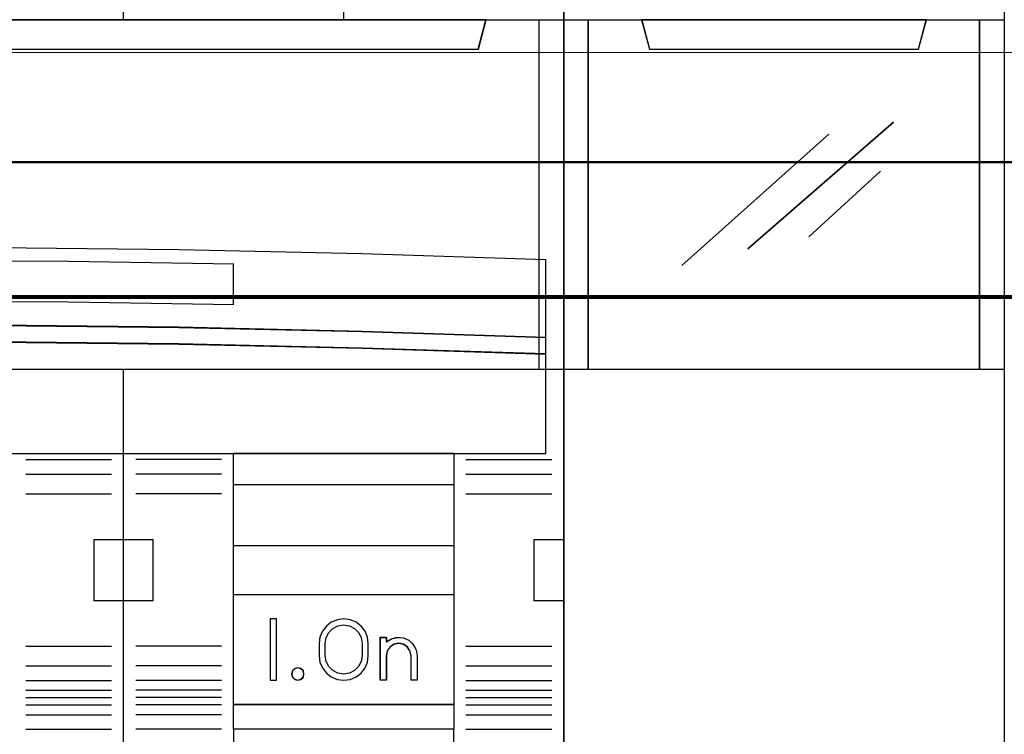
# Model space of a CAD drawing. Header units: millimetres. Extents: x -1290 to 1795, y -4192 to -1311.
# Tile 369 of 656: x 1433.5 to 1441.54, y -3685.99 to -3680.15. Entities that reach past the tile are written whole.
import ezdxf

# ---------------------------------------------------------------- set-up
doc = ezdxf.new("R2010")
doc.units = ezdxf.units.MM
doc.layers.add('30', color=7, linetype='Continuous')
doc.layers.add('45', color=7, linetype='Continuous')
doc.layers.add('Aparatura', color=7, linetype='Continuous', lineweight=13)

# ---------------------------------------------------------------- blocks, each defined once
blk = doc.blocks.new('*U209')
at = {"layer": '45', "color": 7}
for points in [[(369.536746, -233.587806), (387.534251, -233.587806), (387.534251, -233.587806), (405.525913, -233.587806), (405.525913, -233.587806), (405.525913, -316.565706), (405.525913, -316.565706), (387.534251, -316.565706), (387.534251, -316.565706), (369.536746, -316.565706), (369.536746, -316.565706), (351.545085, -316.565706), (351.545085, -316.565706), (351.545085, -233.587806), (351.545085, -233.587806), (369.536746, -233.587806), (369.536746, -233.587806)], [(351.545085, -252.58809), (405.525913, -252.58809), (405.525913, -266.884533), (351.545085, -266.884533), (351.545085, -252.58809)], [(351.550456, -252.591681), (405.522331, -252.591681), (405.522331, -266.880943), (351.550456, -266.880943), (351.550456, -252.591681)], [(354.730645, -252.58809), (355.046185, -253.796367), (355.046185, -253.796367), (402.026603, -253.796367), (402.026603, -253.796367), (402.342143, -252.58809), (354.730645, -252.58809)], [(354.734226, -252.591681), (355.049707, -253.790981), (402.021291, -253.790981), (402.336771, -252.591681), (354.734226, -252.591681)], [(404.784585, -262.396325), (397.281763, -262.150266), (389.784784, -261.986227), (382.281962, -261.904208), (374.790826, -261.904208), (367.288004, -261.986227), (359.796868, -262.150266), (352.288203, -262.396325), (352.288203, -265.577512), (359.796868, -265.331453), (367.288004, -265.167414), (374.790826, -265.079536), (382.281962, -265.079536), (389.784784, -265.167414), (397.281763, -265.331453), (404.784585, -265.577512), (404.784585, -262.396325)], [(404.784585, -265.570518), (397.281763, -265.322919), (389.784784, -265.157854), (382.281962, -265.069426), (374.790826, -265.069426), (367.288004, -265.157854), (359.796868, -265.322919), (352.288203, -265.570518), (352.288203, -266.254362), (359.796868, -266.012659), (367.288004, -265.841698), (374.790826, -265.759165), (382.281962, -265.759165), (389.784784, -265.841698), (397.281763, -266.012659), (404.784585, -266.254362), (404.784585, -265.570518)], [(404.779213, -265.571349), (397.27767, -265.326001), (389.78197, -265.162436), (382.280428, -265.074812), (374.79057, -265.074812), (367.289027, -265.162436), (359.799169, -265.326001), (352.291784, -265.571349), (352.291784, -266.248976), (359.799169, -266.00947), (367.289027, -265.840063), (374.79057, -265.758281), (382.280428, -265.758281), (389.78197, -265.840063), (397.27767, -266.00947), (404.779213, -266.248976), (404.779213, -265.571349)], [(404.779213, -265.571349), (397.27767, -265.326001), (389.78197, -265.162436), (382.280428, -265.074812), (374.79057, -265.074812), (367.289027, -265.162436), (359.799169, -265.326001), (352.291784, -265.571349), (352.291784, -266.248976), (359.799169, -266.00947), (367.289027, -265.840063), (374.79057, -265.758281), (382.280428, -265.758281), (389.78197, -265.840063), (397.27767, -266.00947), (404.779213, -266.248976), (404.779213, -265.571349)], [(404.784585, -266.245137), (397.281763, -266.00515), (389.784784, -265.835404), (382.281962, -265.753457), (374.790826, -265.753457), (367.288004, -265.835404), (359.796868, -266.00515), (352.288203, -266.245137), (352.288203, -270.319055), (404.784585, -270.319055), (404.784585, -266.245137)], [(392.019066, -270.308283), (401.027809, -270.308283), (401.027809, -281.586728), (392.019066, -281.586728), (392.019066, -270.308283)], [(392.024438, -270.313669), (401.022437, -270.313669), (401.022437, -281.581342), (392.024438, -281.581342), (392.024438, -270.313669)], [(392.024438, -270.313669), (401.022437, -270.313669), (401.022437, -281.581342), (392.024438, -281.581342), (392.024438, -270.313669)], [(392.019066, -271.575806), (401.027809, -271.575806), (401.027809, -274.087513), (392.019066, -274.087513), (392.019066, -271.575806)], [(392.024438, -271.581192), (401.022437, -271.581192), (401.022437, -274.082127), (392.024438, -274.082127), (392.024438, -271.581192)], [(392.024438, -271.581192), (401.022437, -271.581192), (401.022437, -274.082127), (392.024438, -274.082127), (392.024438, -271.581192)], [(392.019066, -276.078567), (401.027809, -276.078567), (401.027809, -280.581327), (392.019066, -280.581327), (392.019066, -276.078567)], [(392.024438, -276.083953), (401.022437, -276.083953), (401.022437, -280.577736), (392.024438, -280.577736), (392.024438, -276.083953)], [(393.779272, -277.076786), (393.519628, -277.076786), (393.519628, -279.577721), (393.779272, -279.577721), (393.779272, -277.076786)]]:
    blk.add_lwpolyline(points, close=True, dxfattribs=at)
at = {"layer": '45', "color": 59}
blk.add_lwpolyline([(369.539134, -233.593193), (387.533654, -233.593193), (405.522331, -233.593193), (405.522331, -316.562115), (387.533654, -316.562115), (369.539134, -316.562115), (351.550456, -316.562115), (351.550456, -233.593193), (369.539134, -233.593193)], close=True, dxfattribs=at)
at = {"layer": '45', "color": 7}
for points in [[(387.528125, -252.598862), (387.528125, -233.587806)], [(396.518961, -245.286365), (396.518961, -252.598862)], [(392.031601, -262.575672), (385.287038, -262.467461), (378.542475, -262.435634), (371.786223, -262.467461), (365.035815, -262.575672)], [(392.019066, -264.245356), (392.019066, -262.563104)], [(387.528125, -316.565706), (387.528125, -266.873761)], [(386.330183, -276.335303), (386.330183, -273.825391)], [(386.330183, -273.825391), (387.538869, -273.825391)], [(387.528125, -273.825391), (388.736811, -273.825391)], [(388.724277, -273.825391), (388.724277, -276.335303)], [(404.311854, -276.335303), (404.311854, -273.825391)], [(404.311854, -273.825391), (405.525913, -273.825391)], [(386.330183, -276.324531), (387.538869, -276.324531)], [(387.528125, -276.324531), (388.736811, -276.324531)], [(404.311854, -276.324531), (405.525913, -276.324531)], [(392.019066, -281.575956), (392.019066, -283.19896)], [(401.017065, -281.575956), (401.017065, -283.19896)]]:
    blk.add_lwpolyline(points, dxfattribs=at)
at = {"layer": '45', "color": 4}
blk.add_lwpolyline([(404.510616, -266.884533), (404.510616, -252.58809)], dxfattribs=at)
blk.add_lwpolyline([(404.779213, -262.398713), (397.27767, -262.153256), (389.78197, -261.989618), (382.280428, -261.907798), (374.79057, -261.907798), (367.289027, -261.989618), (359.799169, -262.153256), (352.291784, -262.398713), (352.291784, -265.572126), (359.799169, -265.326669), (367.289027, -265.16303), (374.79057, -265.075367), (382.280428, -265.075367), (389.78197, -265.16303), (397.27767, -265.326669), (404.779213, -265.572126), (404.779213, -262.398713)], close=True, dxfattribs=at)
blk.add_lwpolyline([(404.779213, -262.398713), (397.27767, -262.153256), (389.78197, -261.989618), (382.280428, -261.907798), (374.79057, -261.907798), (367.289027, -261.989618), (359.799169, -262.153256), (352.291784, -262.398713), (352.291784, -265.572126), (359.799169, -265.326669), (367.289027, -265.16303), (374.79057, -265.075367), (382.280428, -265.075367), (389.78197, -265.16303), (397.27767, -265.326669), (404.779213, -265.572126), (404.779213, -262.398713)], close=True, dxfattribs=at)
at = {"layer": '45', "color": 251}
for points in [[(392.031601, -264.245356), (385.287038, -264.137145), (378.542475, -264.105318), (371.786223, -264.137145), (365.035815, -264.245356)], [(383.531402, -270.559633), (387.035697, -270.559633)], [(391.533801, -270.559633), (388.029506, -270.559633)], [(401.513074, -270.559633), (405.029904, -270.559633)], [(383.531402, -271.161078), (387.035697, -271.161078)], [(391.533801, -271.161078), (388.029506, -271.161078)], [(401.513074, -271.161078), (405.029904, -271.161078)], [(383.531402, -271.961808), (387.035697, -271.961808)], [(391.533801, -271.961808), (388.029506, -271.961808)], [(401.513074, -271.961808), (405.029904, -271.961808)], [(383.531402, -278.193499), (387.035697, -278.193499)], [(391.533801, -278.193499), (388.029506, -278.193499)], [(401.513074, -278.193499), (405.029904, -278.193499)], [(383.531402, -278.987048), (387.035697, -278.987048)], [(391.533801, -278.987048), (388.029506, -278.987048)], [(401.513074, -278.987048), (405.029904, -278.987048)], [(383.531402, -279.588493), (387.035697, -279.588493)], [(391.533801, -279.588493), (388.029506, -279.588493)], [(401.513074, -279.588493), (405.029904, -279.588493)], [(383.531402, -279.987063), (387.035697, -279.987063)], [(391.533801, -279.987063), (388.029506, -279.987063)], [(401.513074, -279.987063), (405.029904, -279.987063)], [(383.531402, -280.290479), (387.035697, -280.290479)], [(391.533801, -280.290479), (388.029506, -280.290479)], [(401.513074, -280.290479), (405.029904, -280.290479)], [(383.531402, -280.588508), (387.035697, -280.588508)], [(391.533801, -280.588508), (388.029506, -280.588508)], [(401.513074, -280.588508), (405.029904, -280.588508)], [(383.531402, -280.990669), (387.035697, -280.990669)], [(391.533801, -280.990669), (388.029506, -280.990669)], [(401.513074, -280.990669), (405.029904, -280.990669)], [(383.531402, -281.586728), (387.035697, -281.586728)], [(391.533801, -281.586728), (388.029506, -281.586728)], [(401.513074, -281.586728), (405.029904, -281.586728)]]:
    blk.add_lwpolyline(points, dxfattribs=at)
blk.add_lwpolyline([(404.779213, -266.247954), (397.27767, -266.008345), (389.78197, -265.838866), (382.280428, -265.757048), (374.79057, -265.757048), (367.289027, -265.838866), (359.799169, -266.008345), (352.291784, -266.247954), (352.291784, -270.315464), (404.779213, -270.315464), (404.779213, -266.247954)], close=True, dxfattribs=at)
blk.add_lwpolyline([(404.779213, -266.247954), (397.27767, -266.008345), (389.78197, -265.838866), (382.280428, -265.757048), (374.79057, -265.757048), (367.289027, -265.838866), (359.799169, -266.008345), (352.291784, -266.247954), (352.291784, -270.315464), (404.779213, -270.315464), (404.779213, -266.247954)], close=True, dxfattribs=at)
at = {"layer": '45', "color": 255}
for points in [[(393.782853, -277.0714), (393.516047, -277.0714), (393.516047, -277.0714), (393.516047, -279.583107), (393.516047, -279.583107), (393.782853, -279.583107), (393.782853, -279.583107), (393.782853, -277.0714), (393.782853, -277.0714)], [(397.528886, -278.074909), (397.493638, -277.822565), (397.399645, -277.57022), (397.235157, -277.370692), (397.029547, -277.206375), (396.788689, -277.106611), (396.524333, -277.0714), (396.265852, -277.106611), (396.019119, -277.206375), (395.819384, -277.370692), (395.654896, -277.57022), (395.555028, -277.822565), (395.51978, -278.074909), (395.51978, -278.074909), (395.51978, -278.579598), (395.51978, -278.579598), (395.555028, -278.837811), (395.654896, -279.078418), (395.819384, -279.295552), (396.019119, -279.448132), (396.265852, -279.547896), (396.524333, -279.583107), (396.788689, -279.547896), (397.029547, -279.448132), (397.235157, -279.295552), (397.399645, -279.078418), (397.493638, -278.837811), (397.528886, -278.579598), (397.528886, -278.579598), (397.528886, -278.074909), (397.528886, -278.074909)], [(395.770471, -278.579543), (395.770471, -278.074477), (395.770471, -278.074477), (395.805766, -277.839562), (395.911652, -277.634012), (396.076364, -277.463699), (396.288135, -277.357987), (396.523438, -277.32275), (396.75874, -277.357987), (396.964629, -277.463699), (397.135223, -277.634012), (397.241109, -277.839562), (397.276404, -278.074477), (397.276404, -278.074477), (397.276404, -278.579543), (397.276404, -278.579543), (397.241109, -278.814458), (397.135223, -279.025881), (396.964629, -279.190321), (396.75874, -279.296033), (396.523438, -279.337143), (396.288135, -279.296033), (396.076364, -279.190321), (395.911652, -279.025881), (395.805766, -278.814458), (395.770471, -278.579543), (395.770471, -278.579543)], [(398.266884, -277.825451), (398.266884, -278.013561), (398.266884, -278.013561), (398.473018, -277.884235), (398.714489, -277.825451), (398.96774, -277.848965), (399.191543, -277.94302), (399.368229, -278.113495), (399.49191, -278.336876), (399.527247, -278.577892), (399.527247, -278.577892), (399.527247, -279.583107), (399.527247, -279.583107), (399.279886, -279.583107), (399.279886, -279.583107), (399.279886, -278.577892), (399.279886, -278.577892), (399.23277, -278.383904), (399.126758, -278.219307), (398.96774, -278.113495), (398.773385, -278.072346), (398.57903, -278.113495), (398.420012, -278.219307), (398.302221, -278.383904), (398.266884, -278.577892), (398.266884, -278.577892), (398.266884, -279.583107), (398.266884, -279.583107), (398.019523, -279.583107), (398.019523, -279.583107), (398.019523, -277.825451), (398.019523, -277.825451), (398.266884, -277.825451), (398.266884, -277.825451)], [(398.270493, -277.830837), (398.270493, -278.017794), (398.475158, -277.889261), (398.714909, -277.830837), (398.966355, -277.854207), (399.188563, -277.947685), (399.36399, -278.117116), (399.48679, -278.339128), (399.521875, -278.578667), (399.521875, -279.577721), (399.276277, -279.577721), (399.276277, -278.578667), (399.229496, -278.385867), (399.12424, -278.222279), (398.966355, -278.117116), (398.773385, -278.076219), (398.580415, -278.117116), (398.42253, -278.222279), (398.305578, -278.385867), (398.270493, -278.578667), (398.270493, -279.577721), (398.024895, -279.577721), (398.024895, -277.830837), (398.270493, -277.830837)], [(394.900217, -279.332341), (394.876256, -279.200988), (394.780414, -279.105458), (394.648631, -279.069635), (394.522838, -279.105458), (394.426996, -279.200988), (394.397045, -279.332341), (394.426996, -279.451754), (394.522838, -279.547284), (394.648631, -279.583107), (394.780414, -279.547284), (394.876256, -279.451754), (394.900217, -279.332341)], [(394.894845, -279.332216), (394.871396, -279.203618), (394.7776, -279.110093), (394.648631, -279.075021), (394.525524, -279.110093), (394.431728, -279.203618), (394.402417, -279.332216), (394.431728, -279.449123), (394.525524, -279.542649), (394.648631, -279.577721), (394.7776, -279.542649), (394.871396, -279.449123), (394.894845, -279.332216)]]:
    blk.add_lwpolyline(points, close=True, dxfattribs=at)
blk = doc.blocks.new('*U211')
at = {"layer": '45', "color": 7}
for points in [[(405.515169, -233.593193), (423.516538, -233.593193), (423.516538, -233.593193), (423.516538, -316.554934), (423.516538, -316.554934), (405.515169, -316.554934), (405.515169, -316.554934), (405.515169, -233.593193), (405.515169, -233.593193)], [(405.520541, -233.598579), (423.511166, -233.598579), (423.511166, -316.549548), (405.520541, -316.549548), (405.520541, -233.598579)], [(405.515169, -252.58809), (423.516538, -252.58809), (423.516538, -266.884533), (405.515169, -266.884533), (405.515169, -252.58809)], [(405.520541, -252.591681), (423.511166, -252.591681), (423.511166, -266.880943), (405.520541, -266.880943), (405.520541, -252.591681)], [(408.695357, -252.58809), (409.016609, -253.796367), (409.016609, -253.796367), (420.015098, -253.796367), (420.015098, -253.796367), (420.33635, -252.58809), (408.695357, -252.58809)], [(408.700729, -252.591681), (409.021684, -253.790981), (420.010022, -253.790981), (420.330978, -252.591681), (408.700729, -252.591681)]]:
    blk.add_lwpolyline(points, close=True, dxfattribs=at)
at = {"layer": '45', "color": 4}
for points in [[(406.517931, -252.58809), (406.517931, -266.884533), (406.517931, -252.58809)], [(422.501241, -266.884533), (422.501241, -252.58809), (422.501241, -266.884533)]]:
    blk.add_lwpolyline(points, close=True, dxfattribs=at)
at = {"layer": '45', "color": 253}
for points in [[(413.034093, -261.952682), (418.991574, -256.778458), (413.034093, -261.952682)], [(410.33738, -262.636714), (416.346789, -257.263205), (410.33738, -262.636714)], [(415.524882, -261.462549), (418.45438, -258.776692), (415.524882, -261.462549)]]:
    blk.add_lwpolyline(points, close=True, dxfattribs=at)
blk = doc.blocks.new('*U222')
at = {"layer": '30', "color": 7}
for points in [[(117.203183, -407.003322), (764.797637, -407.003322), (117.203183, -407.003322)], [(764.797637, -407.003322), (117.203183, -407.003322), (117.203183, -409.539374), (117.203183, -411.03606), (117.203183, -412.574321), (764.797637, -412.574321), (764.797637, -411.03606), (764.797637, -409.539374), (764.797637, -407.003322)], [(117.203183, -412.488144), (764.797637, -412.488144), (117.203183, -412.488144)], [(764.797637, -412.488144), (117.203183, -412.488144), (117.203183, -414.007719), (117.203183, -435.076424), (117.203183, -436.55493), (764.797637, -436.55493), (764.797637, -435.076424), (764.797637, -414.007719), (764.797637, -412.488144)]]:
    blk.add_lwpolyline(points, close=True, dxfattribs=at)
at = {"layer": '30', "color": 59}
blk.add_lwpolyline([(764.754661, -407.046411), (117.246158, -407.046411), (117.246158, -409.543232), (117.246158, -411.016766), (117.246158, -412.531232), (764.754661, -412.531232), (764.754661, -411.016766), (764.754661, -409.543232), (764.754661, -407.046411)], close=True, dxfattribs=at)

msp = doc.modelspace()

# ---------------------------------------------------------------- linework, layer by layer
at = {"layer": 'Aparatura', "color": 7, "lineweight": 13}
msp.add_lwpolyline([(1412.53, -3689.4026), (1412.53, -3680.4182), (1542.0388, -3680.4182), (1542.0388, -3689.4026)], dxfattribs=at)
msp.add_lwpolyline([(1542.0388, -3689.4026), (1412.53, -3689.4026), (1412.53, -3680.4182), (1542.0388, -3680.4182), (1542.0388, -3689.4026)], close=True, dxfattribs=at)

# ---------------------------------------------------------------- block references
at = {"layer": 'Aparatura', "color": 7, "lineweight": 13, "xscale": 0.2, "yscale": 0.2, "zscale": 0.2}
for name, p in [('*U209', (1356.8403, -3629.6324)), ('*U211', (1356.8403, -3629.6324)), ('*U222', (1388.9844, -3599.9102))]:
    msp.add_blockref(name, p, dxfattribs=at)

doc.saveas('drawing.dxf')
